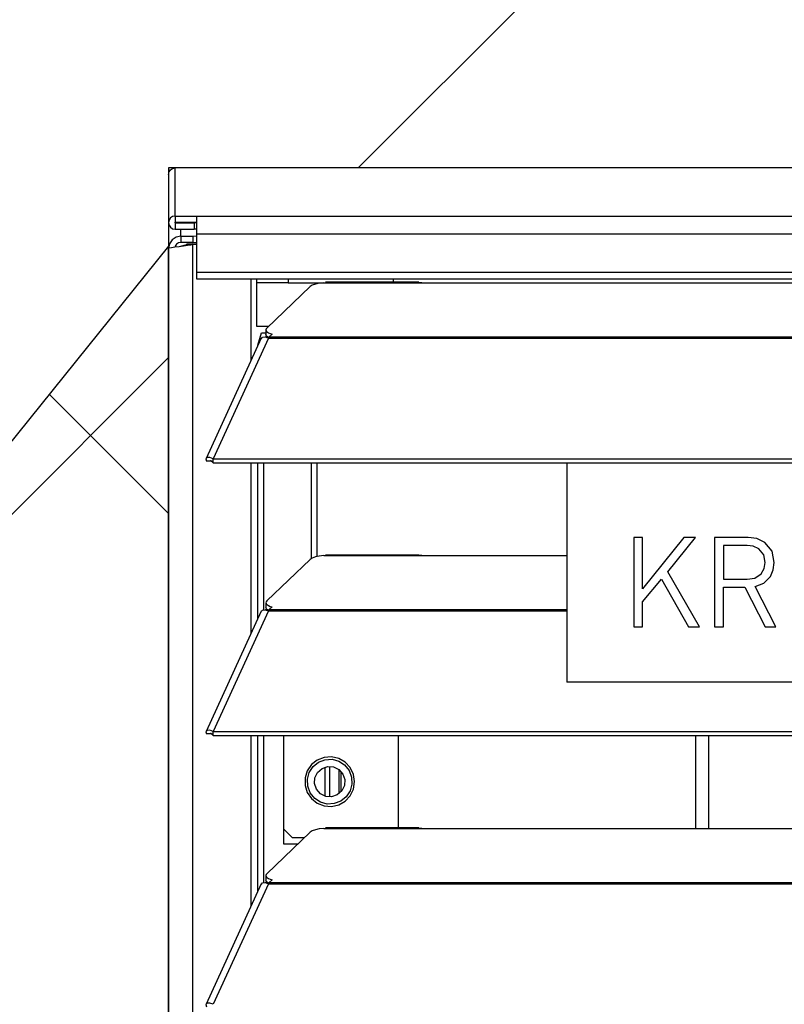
# Model space of a CAD drawing. Header units: millimetres. Extents: x 0 to 39025, y -31299 to 8400.
# Tile 284 of 373: x 6580 to 6703, y 7133 to 7292. Entities that reach past the tile are written whole.
import ezdxf

# ---------------------------------------------------------------- set-up
doc = ezdxf.new("R2010")
doc.units = ezdxf.units.MM
doc.layers.add('ODMIKI funkcionalni', color=253, linetype='Continuous')
doc.layers.add('ODMIKI varnostni', color=252, linetype='Continuous')

# ---------------------------------------------------------------- blocks, each defined once
blk = doc.blocks.new('*U53')
at = {"lineweight": 25}
for points, knots in [([(0, 1254.5), (0, 1254.5), (0.08, 1254.91), (0.08, 1254.91), (0.08, 1254.91), (0.3, 1255.25), (0.3, 1255.25), (0.3, 1255.25), (0.65, 1255.48), (0.65, 1255.48), (0.65, 1255.48), (1.04, 1255.56), (1.04, 1255.56)], [0, 0, 0, 0, 1, 1, 1, 2, 2, 2, 3, 3, 3, 4, 4, 4, 4]), ([(1.04, 1247.8), (1.04, 1247.8), (0.65, 1247.72), (0.65, 1247.72), (0.65, 1247.72), (0.3, 1247.5), (0.3, 1247.5), (0.3, 1247.5), (0.08, 1247.15), (0.08, 1247.15), (0.08, 1247.15), (0, 1246.75), (0, 1246.75), (0, 1246.75), (0.08, 1246.34), (0.08, 1246.34), (0.08, 1246.34), (0.3, 1246), (0.3, 1246), (0.3, 1246), (0.65, 1245.77), (0.65, 1245.77), (0.65, 1245.77), (1.04, 1245.7), (1.04, 1245.7)], [0, 0, 0, 0, 1, 1, 1, 2, 2, 2, 3, 3, 3, 4, 4, 4, 5, 5, 5, 6, 6, 6, 7, 7, 7, 8, 8, 8, 8]), ([(4.49, 1247.8), (4.49, 1247.8), (4.49, 1247.74), (4.49, 1247.74), (4.49, 1247.74), (4.49, 1247.56), (4.49, 1247.56), (4.49, 1247.56), (4.49, 1247.29), (4.49, 1247.29), (4.49, 1247.29), (4.49, 1246.93), (4.49, 1246.93), (4.49, 1246.93), (4.49, 1246.49), (4.49, 1246.49), (4.49, 1246.49), (4.49, 1245.99), (4.49, 1245.99), (4.49, 1245.99), (4.49, 1245.45), (4.49, 1245.45), (4.49, 1245.45), (4.49, 1244.89), (4.49, 1244.89)], [0, 0, 0, 0, 1, 1, 1, 2, 2, 2, 3, 3, 3, 4, 4, 4, 5, 5, 5, 6, 6, 6, 7, 7, 7, 8, 8, 8, 8]), ([(1.04, 1246.8), (1.04, 1246.8), (1.03, 1246.8), (1.03, 1246.8), (1.03, 1246.8), (1.01, 1246.78), (1.01, 1246.78), (1.01, 1246.78), (1, 1246.77), (1, 1246.77), (1, 1246.77), (0.99, 1246.75), (0.99, 1246.75), (0.99, 1246.75), (1, 1246.73), (1, 1246.73), (1, 1246.73), (1.01, 1246.71), (1.01, 1246.71), (1.01, 1246.71), (1.03, 1246.7), (1.03, 1246.7), (1.03, 1246.7), (1.04, 1246.7), (1.04, 1246.7)], [0, 0, 0, 0, 1, 1, 1, 2, 2, 2, 3, 3, 3, 4, 4, 4, 5, 5, 5, 6, 6, 6, 7, 7, 7, 8, 8, 8, 8]), ([(2, 1244.58), (2, 1244.58), (1.23, 1244.43), (1.23, 1244.43), (1.23, 1244.43), (0.59, 1243.99), (0.59, 1243.99), (0.59, 1243.99), (0.15, 1243.34), (0.15, 1243.34), (0.15, 1243.34), (0, 1242.58), (0, 1242.58)], [0, 0, 0, 0, 1, 1, 1, 2, 2, 2, 3, 3, 3, 4, 4, 4, 4]), ([(0, 1242.58), (0, 1242.58), (0.12, 1242.66), (0.12, 1242.66), (0.12, 1242.66), (0.48, 1242.75), (0.48, 1242.75), (0.48, 1242.75), (1.02, 1242.83), (1.02, 1242.83), (1.02, 1242.83), (1.69, 1242.92), (1.69, 1242.92), (1.69, 1242.92), (2.38, 1243), (2.38, 1243), (2.38, 1243), (3.04, 1243.09), (3.04, 1243.09), (3.04, 1243.09), (3.57, 1243.18), (3.57, 1243.18), (3.57, 1243.18), (3.9, 1243.26), (3.9, 1243.26)], [0, 0, 0, 0, 1, 1, 1, 2, 2, 2, 3, 3, 3, 4, 4, 4, 5, 5, 5, 6, 6, 6, 7, 7, 7, 8, 8, 8, 8]), ([(2, 1243.57), (2, 1243.57), (1.62, 1243.5), (1.62, 1243.5), (1.62, 1243.5), (1.29, 1243.28), (1.29, 1243.28), (1.29, 1243.28), (1.07, 1242.95), (1.07, 1242.95), (1.07, 1242.95), (1.05, 1242.84), (1.05, 1242.84)], [0, 0, 0, 0, 1, 1, 1, 2, 2, 2, 3, 3, 3, 4, 4, 4, 4]), ([(2, 1242.96), (2, 1242.96), (2.19, 1243), (2.19, 1243), (2.19, 1243), (2.52, 1243.09), (2.52, 1243.09), (2.52, 1243.09), (2.78, 1243.18), (2.78, 1243.18), (2.78, 1243.18), (2.95, 1243.26), (2.95, 1243.26)], [0, 0, 0, 0, 1, 1, 1, 2, 2, 2, 3, 3, 3, 4, 4, 4, 4]), ([(4.49, 1238.75), (4.49, 1238.75), (4.49, 1238.34), (4.49, 1238.34), (4.49, 1238.34), (4.49, 1238), (4.49, 1238), (4.49, 1238), (4.49, 1237.77), (4.49, 1237.77), (4.49, 1237.77), (4.49, 1237.69), (4.49, 1237.69)], [0, 0, 0, 0, 1, 1, 1, 2, 2, 2, 3, 3, 3, 4, 4, 4, 4]), ([(14.25, 1237.05), (14.25, 1237.05), (14.25, 1237.44), (14.25, 1237.44), (14.25, 1237.44), (14.25, 1237.69), (14.25, 1237.69)], [0, 0, 0, 0, 1, 1, 1, 2, 2, 2, 2]), ([(19.25, 1237.69), (19.25, 1237.69), (19.25, 1237.44), (19.25, 1237.44), (19.25, 1237.44), (19.25, 1237.05), (19.25, 1237.05)], [0, 0, 0, 0, 1, 1, 1, 2, 2, 2, 2]), ([(25, 1237.05), (25, 1237.05), (24.28, 1236.97), (24.28, 1236.97), (24.28, 1236.97), (23.66, 1236.82), (23.66, 1236.82), (23.66, 1236.82), (23.16, 1236.65), (23.16, 1236.65), (23.16, 1236.65), (22.83, 1236.43), (22.83, 1236.43)], [0, 0, 0, 0, 1, 1, 1, 2, 2, 2, 3, 3, 3, 4, 4, 4, 4]), ([(36.24, 1237.13), (36.24, 1237.13), (36.24, 1237.44), (36.24, 1237.44), (36.24, 1237.44), (36.24, 1237.69), (36.24, 1237.69)], [0, 0, 0, 0, 1, 1, 1, 2, 2, 2, 2]), ([(40.31, 1237.11), (40.31, 1237.11), (40.83, 1237.1), (40.83, 1237.1), (40.83, 1237.1), (41.99, 1237.05), (41.99, 1237.05)], [0, 0, 0, 0, 1, 1, 1, 2, 2, 2, 2]), ([(16.23, 1228.16), (16.23, 1228.16), (16.12, 1228.21), (16.12, 1228.21), (16.12, 1228.21), (15.93, 1228.33), (15.93, 1228.33), (15.93, 1228.33), (15.79, 1228.46), (15.79, 1228.46), (15.79, 1228.46), (15.71, 1228.58), (15.71, 1228.58), (15.71, 1228.58), (15.69, 1228.69), (15.69, 1228.69)], [0, 0, 0, 0, 1, 1, 1, 2, 2, 2, 3, 3, 3, 4, 4, 4, 5, 5, 5, 5]), ([(15.84, 1229.75), (15.84, 1229.75), (15.74, 1229.61), (15.74, 1229.61), (15.74, 1229.61), (15.7, 1229.48), (15.7, 1229.48), (15.7, 1229.48), (15.71, 1229.35), (15.71, 1229.35), (15.71, 1229.35), (15.79, 1229.22), (15.79, 1229.22), (15.79, 1229.22), (15.93, 1229.09), (15.93, 1229.09), (15.93, 1229.09), (16.12, 1228.97), (16.12, 1228.97), (16.12, 1228.97), (16.37, 1228.87), (16.37, 1228.87), (16.37, 1228.87), (16.67, 1228.77), (16.67, 1228.77)], [0, 0, 0, 0, 1, 1, 1, 2, 2, 2, 3, 3, 3, 4, 4, 4, 5, 5, 5, 6, 6, 6, 7, 7, 7, 8, 8, 8, 8]), ([(14.96, 1228.09), (14.96, 1228.09), (15.12, 1228.28), (15.12, 1228.28), (15.12, 1228.28), (15.55, 1228.32), (15.55, 1228.32), (15.55, 1228.32), (16.11, 1228.12), (16.11, 1228.12)], [0, 0, 0, 0, 1, 1, 1, 2, 2, 2, 3, 3, 3, 3]), ([(16.21, 1228.12), (16.21, 1228.12), (16.21, 1228.15), (16.21, 1228.15), (16.21, 1228.15), (16.21, 1228.19), (16.21, 1228.19), (16.21, 1228.19), (16.21, 1228.22), (16.21, 1228.22), (16.21, 1228.22), (16.21, 1228.24), (16.21, 1228.24), (16.21, 1228.24), (16.21, 1228.27), (16.21, 1228.27), (16.21, 1228.27), (16.21, 1228.29), (16.21, 1228.29), (16.21, 1228.29), (16.21, 1228.32), (16.21, 1228.32), (16.21, 1228.32), (16.21, 1228.34), (16.21, 1228.34)], [0, 0, 0, 0, 1, 1, 1, 2, 2, 2, 3, 3, 3, 4, 4, 4, 5, 5, 5, 6, 6, 6, 7, 7, 7, 8, 8, 8, 8]), ([(7.19, 1208.69), (7.19, 1208.69), (6.64, 1208.9), (6.64, 1208.9), (6.64, 1208.9), (6.22, 1208.88), (6.22, 1208.88), (6.22, 1208.88), (6.02, 1208.65), (6.02, 1208.65), (6.02, 1208.65), (6.1, 1208.32), (6.1, 1208.32)], [0, 0, 0, 0, 1, 1, 1, 2, 2, 2, 3, 3, 3, 4, 4, 4, 4]), ([(7.19, 1208.04), (7.19, 1208.04), (6.97, 1208.27), (6.97, 1208.27), (6.97, 1208.27), (6.81, 1208.37), (6.81, 1208.37), (6.81, 1208.37), (6.77, 1208.37), (6.77, 1208.37), (6.77, 1208.37), (6.87, 1208.32), (6.87, 1208.32)], [0, 0, 0, 0, 1, 1, 1, 2, 2, 2, 3, 3, 3, 4, 4, 4, 4]), ([(97.59, 1191.98), (97.59, 1191.98), (97.25, 1193.79), (97.25, 1193.79), (97.25, 1193.79), (96.12, 1195.2), (96.12, 1195.2), (96.12, 1195.2), (94.83, 1195.81), (94.83, 1195.81), (94.83, 1195.81), (93.4, 1195.98), (93.4, 1195.98)], [0, 0, 0, 0, 1, 1, 1, 2, 2, 2, 3, 3, 3, 4, 4, 4, 4]), ([(96.14, 1191.97), (96.14, 1191.97), (95.91, 1193.2), (95.91, 1193.2), (95.91, 1193.2), (95.13, 1194.17), (95.13, 1194.17), (95.13, 1194.17), (94.24, 1194.58), (94.24, 1194.58), (94.24, 1194.58), (93.26, 1194.7), (93.26, 1194.7)], [0, 0, 0, 0, 1, 1, 1, 2, 2, 2, 3, 3, 3, 4, 4, 4, 4]), ([(25, 1193.08), (25, 1193.08), (24.28, 1192.99), (24.28, 1192.99), (24.28, 1192.99), (23.66, 1192.86), (23.66, 1192.86), (23.66, 1192.86), (23.16, 1192.67), (23.16, 1192.67), (23.16, 1192.67), (22.83, 1192.46), (22.83, 1192.46)], [0, 0, 0, 0, 1, 1, 1, 2, 2, 2, 3, 3, 3, 4, 4, 4, 4]), ([(40.31, 1193.13), (40.31, 1193.13), (40.83, 1193.13), (40.83, 1193.13), (40.83, 1193.13), (41.99, 1193.08), (41.99, 1193.08)], [0, 0, 0, 0, 1, 1, 1, 2, 2, 2, 2]), ([(93.26, 1189.26), (93.26, 1189.26), (94.49, 1189.45), (94.49, 1189.45), (94.49, 1189.45), (95.53, 1190.13), (95.53, 1190.13), (95.53, 1190.13), (96, 1190.99), (96, 1190.99), (96, 1190.99), (96.14, 1191.97), (96.14, 1191.97)], [0, 0, 0, 0, 1, 1, 1, 2, 2, 2, 3, 3, 3, 4, 4, 4, 4]), ([(94.54, 1188.11), (94.54, 1188.11), (95.93, 1188.65), (95.93, 1188.65), (95.93, 1188.65), (97, 1189.71), (97, 1189.71), (97, 1189.71), (97.45, 1190.81), (97.45, 1190.81), (97.45, 1190.81), (97.59, 1191.98), (97.59, 1191.98)], [0, 0, 0, 0, 1, 1, 1, 2, 2, 2, 3, 3, 3, 4, 4, 4, 4]), ([(15.84, 1185.77), (15.84, 1185.77), (15.74, 1185.64), (15.74, 1185.64), (15.74, 1185.64), (15.7, 1185.51), (15.7, 1185.51), (15.7, 1185.51), (15.71, 1185.37), (15.71, 1185.37), (15.71, 1185.37), (15.79, 1185.25), (15.79, 1185.25), (15.79, 1185.25), (15.93, 1185.12), (15.93, 1185.12), (15.93, 1185.12), (16.12, 1185.01), (16.12, 1185.01), (16.12, 1185.01), (16.37, 1184.89), (16.37, 1184.89), (16.37, 1184.89), (16.67, 1184.8), (16.67, 1184.8)], [0, 0, 0, 0, 1, 1, 1, 2, 2, 2, 3, 3, 3, 4, 4, 4, 5, 5, 5, 6, 6, 6, 7, 7, 7, 8, 8, 8, 8]), ([(14.96, 1184.11), (14.96, 1184.11), (15.12, 1184.3), (15.12, 1184.3), (15.12, 1184.3), (15.55, 1184.35), (15.55, 1184.35), (15.55, 1184.35), (16.11, 1184.15), (16.11, 1184.15)], [0, 0, 0, 0, 1, 1, 1, 2, 2, 2, 3, 3, 3, 3]), ([(16.23, 1184.18), (16.23, 1184.18), (16.12, 1184.24), (16.12, 1184.24), (16.12, 1184.24), (15.93, 1184.35), (15.93, 1184.35), (15.93, 1184.35), (15.79, 1184.48), (15.79, 1184.48), (15.79, 1184.48), (15.71, 1184.61), (15.71, 1184.61), (15.71, 1184.61), (15.69, 1184.72), (15.69, 1184.72)], [0, 0, 0, 0, 1, 1, 1, 2, 2, 2, 3, 3, 3, 4, 4, 4, 5, 5, 5, 5]), ([(16.21, 1184.15), (16.21, 1184.15), (16.21, 1184.18), (16.21, 1184.18), (16.21, 1184.18), (16.21, 1184.21), (16.21, 1184.21), (16.21, 1184.21), (16.21, 1184.24), (16.21, 1184.24), (16.21, 1184.24), (16.21, 1184.27), (16.21, 1184.27), (16.21, 1184.27), (16.21, 1184.3), (16.21, 1184.3), (16.21, 1184.3), (16.21, 1184.33), (16.21, 1184.33), (16.21, 1184.33), (16.21, 1184.35), (16.21, 1184.35), (16.21, 1184.35), (16.21, 1184.37), (16.21, 1184.37)], [0, 0, 0, 0, 1, 1, 1, 2, 2, 2, 3, 3, 3, 4, 4, 4, 5, 5, 5, 6, 6, 6, 7, 7, 7, 8, 8, 8, 8]), ([(7.19, 1164.72), (7.19, 1164.72), (6.64, 1164.93), (6.64, 1164.93), (6.64, 1164.93), (6.22, 1164.9), (6.22, 1164.9), (6.22, 1164.9), (6.02, 1164.67), (6.02, 1164.67), (6.02, 1164.67), (6.1, 1164.35), (6.1, 1164.35)], [0, 0, 0, 0, 1, 1, 1, 2, 2, 2, 3, 3, 3, 4, 4, 4, 4]), ([(7.19, 1164.06), (7.19, 1164.06), (6.97, 1164.29), (6.97, 1164.29), (6.97, 1164.29), (6.81, 1164.39), (6.81, 1164.39), (6.81, 1164.39), (6.77, 1164.4), (6.77, 1164.4), (6.77, 1164.4), (6.87, 1164.35), (6.87, 1164.35)], [0, 0, 0, 0, 1, 1, 1, 2, 2, 2, 3, 3, 3, 4, 4, 4, 4]), ([(29.96, 1156.64), (29.96, 1156.64), (29.78, 1155.45), (29.78, 1155.45), (29.78, 1155.45), (29.27, 1154.38), (29.27, 1154.38), (29.27, 1154.38), (28.45, 1153.5), (28.45, 1153.5), (28.45, 1153.5), (27.42, 1152.9), (27.42, 1152.9), (27.42, 1152.9), (26.26, 1152.63), (26.26, 1152.63), (26.26, 1152.63), (25.07, 1152.72), (25.07, 1152.72), (25.07, 1152.72), (23.96, 1153.16), (23.96, 1153.16), (23.96, 1153.16), (23.03, 1153.9), (23.03, 1153.9), (23.03, 1153.9), (22.35, 1154.89), (22.35, 1154.89), (22.35, 1154.89), (22.01, 1156.04), (22.01, 1156.04), (22.01, 1156.04), (22.01, 1157.24), (22.01, 1157.24), (22.01, 1157.24), (22.35, 1158.38), (22.35, 1158.38), (22.35, 1158.38), (23.03, 1159.38), (23.03, 1159.38), (23.03, 1159.38), (23.96, 1160.12), (23.96, 1160.12), (23.96, 1160.12), (25.07, 1160.56), (25.07, 1160.56), (25.07, 1160.56), (26.26, 1160.65), (26.26, 1160.65), (26.26, 1160.65), (27.42, 1160.38), (27.42, 1160.38), (27.42, 1160.38), (28.45, 1159.78), (28.45, 1159.78), (28.45, 1159.78), (29.27, 1158.9), (29.27, 1158.9), (29.27, 1158.9), (29.78, 1157.82), (29.78, 1157.82), (29.78, 1157.82), (29.96, 1156.64), (29.96, 1156.64)], [0, 0, 0, 0, 1, 1, 1, 2, 2, 2, 3, 3, 3, 4, 4, 4, 5, 5, 5, 6, 6, 6, 7, 7, 7, 8, 8, 8, 9, 9, 9, 10, 10, 10, 11, 11, 11, 12, 12, 12, 13, 13, 13, 14, 14, 14, 15, 15, 15, 16, 16, 16, 17, 17, 17, 18, 18, 18, 19, 19, 19, 20, 20, 20, 21, 21, 21, 21]), ([(22.84, 1154.83), (22.84, 1154.83), (22.44, 1155.89), (22.44, 1155.89), (22.44, 1155.89), (22.38, 1157.02), (22.38, 1157.02), (22.38, 1157.02), (22.67, 1158.11), (22.67, 1158.11), (22.67, 1158.11), (23.28, 1159.06), (23.28, 1159.06), (23.28, 1159.06), (24.16, 1159.77), (24.16, 1159.77), (24.16, 1159.77), (25.21, 1160.18), (25.21, 1160.18), (25.21, 1160.18), (26.34, 1160.24), (26.34, 1160.24), (26.34, 1160.24), (27.42, 1159.94), (27.42, 1159.94), (27.42, 1159.94), (28.37, 1159.33), (28.37, 1159.33), (28.37, 1159.33), (29.08, 1158.45), (29.08, 1158.45)], [0, 0, 0, 0, 1, 1, 1, 2, 2, 2, 3, 3, 3, 4, 4, 4, 5, 5, 5, 6, 6, 6, 7, 7, 7, 8, 8, 8, 9, 9, 9, 10, 10, 10, 10]), ([(28.09, 1157.87), (28.09, 1157.87), (27.45, 1158.6), (27.45, 1158.6), (27.45, 1158.6), (26.59, 1159.03), (26.59, 1159.03), (26.59, 1159.03), (25.64, 1159.09), (25.64, 1159.09), (25.64, 1159.09), (24.73, 1158.78), (24.73, 1158.78), (24.73, 1158.78), (24.01, 1158.14), (24.01, 1158.14), (24.01, 1158.14), (23.59, 1157.28), (23.59, 1157.28), (23.59, 1157.28), (23.52, 1156.32), (23.52, 1156.32), (23.52, 1156.32), (23.83, 1155.41), (23.83, 1155.41), (23.83, 1155.41), (24.46, 1154.68), (24.46, 1154.68), (24.46, 1154.68), (25.32, 1154.25), (25.32, 1154.25), (25.32, 1154.25), (26.28, 1154.19), (26.28, 1154.19), (26.28, 1154.19), (27.18, 1154.5), (27.18, 1154.5), (27.18, 1154.5), (27.91, 1155.14), (27.91, 1155.14), (27.91, 1155.14), (28.33, 1156), (28.33, 1156), (28.33, 1156), (28.4, 1156.97), (28.4, 1156.97), (28.4, 1156.97), (28.09, 1157.87), (28.09, 1157.87)], [0, 0, 0, 0, 1, 1, 1, 2, 2, 2, 3, 3, 3, 4, 4, 4, 5, 5, 5, 6, 6, 6, 7, 7, 7, 8, 8, 8, 9, 9, 9, 10, 10, 10, 11, 11, 11, 12, 12, 12, 13, 13, 13, 14, 14, 14, 15, 15, 15, 16, 16, 16, 16]), ([(29.08, 1158.45), (29.08, 1158.45), (29.48, 1157.39), (29.48, 1157.39), (29.48, 1157.39), (29.54, 1156.26), (29.54, 1156.26), (29.54, 1156.26), (29.25, 1155.17), (29.25, 1155.17), (29.25, 1155.17), (28.63, 1154.22), (28.63, 1154.22), (28.63, 1154.22), (27.76, 1153.5), (27.76, 1153.5), (27.76, 1153.5), (26.71, 1153.1), (26.71, 1153.1), (26.71, 1153.1), (25.58, 1153.04), (25.58, 1153.04), (25.58, 1153.04), (24.5, 1153.33), (24.5, 1153.33), (24.5, 1153.33), (23.55, 1153.95), (23.55, 1153.95), (23.55, 1153.95), (22.84, 1154.83), (22.84, 1154.83)], [0, 0, 0, 0, 1, 1, 1, 2, 2, 2, 3, 3, 3, 4, 4, 4, 5, 5, 5, 6, 6, 6, 7, 7, 7, 8, 8, 8, 9, 9, 9, 10, 10, 10, 10]), ([(25, 1149.1), (25, 1149.1), (24.28, 1149.02), (24.28, 1149.02), (24.28, 1149.02), (23.66, 1148.88), (23.66, 1148.88), (23.66, 1148.88), (23.16, 1148.7), (23.16, 1148.7), (23.16, 1148.7), (22.83, 1148.48), (22.83, 1148.48)], [0, 0, 0, 0, 1, 1, 1, 2, 2, 2, 3, 3, 3, 4, 4, 4, 4]), ([(40.31, 1149.16), (40.31, 1149.16), (40.83, 1149.16), (40.83, 1149.16), (40.83, 1149.16), (41.99, 1149.1), (41.99, 1149.1)], [0, 0, 0, 0, 1, 1, 1, 2, 2, 2, 2]), ([(15.84, 1141.8), (15.84, 1141.8), (15.74, 1141.67), (15.74, 1141.67), (15.74, 1141.67), (15.7, 1141.53), (15.7, 1141.53), (15.7, 1141.53), (15.71, 1141.41), (15.71, 1141.41), (15.71, 1141.41), (15.79, 1141.27), (15.79, 1141.27), (15.79, 1141.27), (15.93, 1141.14), (15.93, 1141.14), (15.93, 1141.14), (16.12, 1141.03), (16.12, 1141.03), (16.12, 1141.03), (16.37, 1140.92), (16.37, 1140.92), (16.37, 1140.92), (16.67, 1140.82), (16.67, 1140.82)], [0, 0, 0, 0, 1, 1, 1, 2, 2, 2, 3, 3, 3, 4, 4, 4, 5, 5, 5, 6, 6, 6, 7, 7, 7, 8, 8, 8, 8]), ([(14.96, 1140.14), (14.96, 1140.14), (15.12, 1140.33), (15.12, 1140.33), (15.12, 1140.33), (15.55, 1140.37), (15.55, 1140.37), (15.55, 1140.37), (16.11, 1140.17), (16.11, 1140.17)], [0, 0, 0, 0, 1, 1, 1, 2, 2, 2, 3, 3, 3, 3]), ([(16.23, 1140.22), (16.23, 1140.22), (16.12, 1140.26), (16.12, 1140.26), (16.12, 1140.26), (15.93, 1140.39), (15.93, 1140.39), (15.93, 1140.39), (15.79, 1140.51), (15.79, 1140.51), (15.79, 1140.51), (15.71, 1140.64), (15.71, 1140.64), (15.71, 1140.64), (15.69, 1140.75), (15.69, 1140.75)], [0, 0, 0, 0, 1, 1, 1, 2, 2, 2, 3, 3, 3, 4, 4, 4, 5, 5, 5, 5]), ([(16.21, 1140.17), (16.21, 1140.17), (16.21, 1140.21), (16.21, 1140.21), (16.21, 1140.21), (16.21, 1140.24), (16.21, 1140.24), (16.21, 1140.24), (16.21, 1140.27), (16.21, 1140.27), (16.21, 1140.27), (16.21, 1140.3), (16.21, 1140.3), (16.21, 1140.3), (16.21, 1140.32), (16.21, 1140.32), (16.21, 1140.32), (16.21, 1140.35), (16.21, 1140.35), (16.21, 1140.35), (16.21, 1140.37), (16.21, 1140.37), (16.21, 1140.37), (16.21, 1140.39), (16.21, 1140.39)], [0, 0, 0, 0, 1, 1, 1, 2, 2, 2, 3, 3, 3, 4, 4, 4, 5, 5, 5, 6, 6, 6, 7, 7, 7, 8, 8, 8, 8]), ([(7.19, 1120.75), (7.19, 1120.75), (6.64, 1120.96), (6.64, 1120.96), (6.64, 1120.96), (6.22, 1120.93), (6.22, 1120.93), (6.22, 1120.93), (6.02, 1120.71), (6.02, 1120.71), (6.02, 1120.71), (6.1, 1120.37), (6.1, 1120.37)], [0, 0, 0, 0, 1, 1, 1, 2, 2, 2, 3, 3, 3, 4, 4, 4, 4])]:
    blk.add_open_spline(points, degree=3, knots=knots, dxfattribs=at)
for points in [[(1148.95, 1255.58), (1148.95, 1255.58), (1.04, 1255.58), (1.04, 1255.58)], [(1.04, 1255.56), (1.04, 1255.56), (1.04, 1255.58), (1.04, 1255.58)], [(1148.95, 1255.58), (1148.95, 1255.58), (1.04, 1255.58), (1.04, 1255.58)], [(1.04, 1255.58), (1.04, 1255.58), (1.04, 1255.58), (1.04, 1255.58)], [(1.04, 1247.8), (1.04, 1247.8), (1.04, 1255.56), (1.04, 1255.56)], [(0, 1254.5), (0, 1254.5), (0, 1246.75), (0, 1246.75)], [(1.04, 1247.8), (1.04, 1247.8), (1.04, 1247.8), (1.04, 1247.8)], [(1.04, 1247.8), (1.04, 1247.8), (1148.95, 1247.8), (1148.95, 1247.8)], [(1.04, 1247.8), (1.04, 1247.8), (4.49, 1247.8), (4.49, 1247.8)], [(1.04, 1247.8), (1.04, 1247.8), (1.04, 1246.8), (1.04, 1246.8)], [(0, 1246.75), (0, 1246.75), (0, 1242.58), (0, 1242.58)], [(1.04, 1246.8), (1.04, 1246.8), (4.49, 1246.8), (4.49, 1246.8)], [(1.04, 1246.8), (1.04, 1246.8), (1.04, 1246.7), (1.04, 1246.7)], [(1.04, 1246.7), (1.04, 1246.7), (1.04, 1245.7), (1.04, 1245.7)], [(1.04, 1246.7), (1.04, 1246.7), (4.14, 1246.7), (4.14, 1246.7)], [(4.14, 1246.7), (4.14, 1246.7), (4.14, 1245.7), (4.14, 1245.7)], [(4.49, 1246.7), (4.49, 1246.7), (4.14, 1246.7), (4.14, 1246.7)], [(1.04, 1245.7), (1.04, 1245.7), (4.14, 1245.7), (4.14, 1245.7)], [(2, 1244.58), (2, 1244.58), (2, 1245.7), (2, 1245.7)], [(2, 1244.58), (2, 1244.58), (2, 1243.57), (2, 1243.57)], [(2, 1244.58), (2, 1244.58), (3.9, 1244.57), (3.9, 1244.57)], [(3.9, 1244.57), (3.9, 1244.57), (4.49, 1244.61), (4.49, 1244.61)], [(3.9, 1244.57), (3.9, 1244.57), (3.9, 1243.56), (3.9, 1243.56)], [(4.49, 1245.7), (4.49, 1245.7), (4.14, 1245.7), (4.14, 1245.7)], [(4.49, 1244.89), (4.49, 1244.89), (4.49, 1238.75), (4.49, 1238.75)], [(1145.5, 1244.89), (1145.5, 1244.89), (4.49, 1244.89), (4.49, 1244.89)], [(3.9, 1243.56), (3.9, 1243.56), (2, 1243.57), (2, 1243.57)], [(2.01, 1242.96), (2.01, 1242.96), (2, 1242.96), (2, 1242.96)], [(2.95, 1243.26), (2.95, 1243.26), (4.49, 1243.37), (4.49, 1243.37)], [(3.9, 1243.26), (3.9, 1243.26), (2.95, 1243.26), (2.95, 1243.26)], [(3.9, 1243.56), (3.9, 1243.56), (4.49, 1243.6), (4.49, 1243.6)], [(3.9, 1243.26), (3.9, 1243.26), (4.49, 1243.3), (4.49, 1243.3)], [(3.9, 17.59), (3.9, 17.59), (3.9, 1243.26), (3.9, 1243.26)], [(0, 17.59), (0, 17.59), (0, 1242.58), (0, 1242.58)], [(4.49, 1238.75), (4.49, 1238.75), (1145.5, 1238.75), (1145.5, 1238.75)], [(4.49, 1237.69), (4.49, 1237.69), (1145.5, 1237.69), (1145.5, 1237.69)], [(13.29, 1224.5), (13.29, 1224.5), (13.29, 1237.69), (13.29, 1237.69)], [(14.25, 1230.02), (14.25, 1230.02), (14.25, 1237.05), (14.25, 1237.05)], [(19.25, 1237.05), (19.25, 1237.05), (14.25, 1237.05), (14.25, 1237.05)], [(22.83, 1236.43), (22.83, 1236.43), (15.84, 1229.75), (15.84, 1229.75)], [(19.25, 1237.05), (19.25, 1237.05), (25, 1237.05), (25, 1237.05)], [(25, 1237.05), (25, 1237.05), (25.28, 1237.1), (25.28, 1237.1)], [(25, 1237.05), (25, 1237.05), (41.99, 1237.05), (41.99, 1237.05)], [(40.31, 1237.13), (40.31, 1237.13), (25.28, 1237.13), (25.28, 1237.13)], [(41.99, 1237.05), (41.99, 1237.05), (224.99, 1237.05), (224.99, 1237.05)], [(16.12, 1230.02), (16.12, 1230.02), (14.25, 1230.02), (14.25, 1230.02)], [(14.38, 1227), (14.38, 1227), (15, 1229.01), (15, 1229.01)], [(15, 1229.01), (15, 1229.01), (15.69, 1229.01), (15.69, 1229.01)], [(15.61, 1228.3), (15.61, 1228.3), (15.78, 1228.46), (15.78, 1228.46)], [(15.69, 1229.46), (15.69, 1229.46), (15.69, 1228.69), (15.69, 1228.69)], [(16.21, 1228.34), (16.21, 1228.34), (16.67, 1228.77), (16.67, 1228.77)], [(14.94, 1228.1), (14.94, 1228.1), (6.04, 1208.71), (6.04, 1208.71)], [(16.11, 1228.12), (16.11, 1228.12), (7.19, 1208.69), (7.19, 1208.69)], [(14.44, 1227), (14.44, 1227), (14.38, 1227), (14.38, 1227)], [(14.38, 1226.89), (14.38, 1226.89), (14.38, 1227), (14.38, 1227)], [(16.11, 1228.12), (16.11, 1228.12), (16.21, 1228.12), (16.21, 1228.12)], [(16.11, 1228.12), (16.11, 1228.12), (16.11, 1228.12), (16.11, 1228.12)], [(16.19, 1228.12), (16.19, 1228.12), (16.21, 1228.14), (16.21, 1228.14)], [(16.21, 1228.34), (16.21, 1228.34), (1133.33, 1228.34), (1133.33, 1228.34)], [(16.21, 1228.12), (16.21, 1228.12), (1133.33, 1228.12), (1133.33, 1228.12)], [(6.87, 1208.32), (6.87, 1208.32), (6.1, 1208.32), (6.1, 1208.32)], [(7.19, 1208.69), (7.19, 1208.69), (7.21, 1208.69), (7.21, 1208.69)], [(7.19, 1208.04), (7.19, 1208.04), (7.19, 1208.69), (7.19, 1208.69)], [(7.19, 1208.04), (7.19, 1208.04), (7.21, 1208.03), (7.21, 1208.03)], [(7.21, 1208.69), (7.21, 1208.69), (1142.79, 1208.69), (1142.79, 1208.69)], [(7.21, 1208.03), (7.21, 1208.03), (7.21, 1208.69), (7.21, 1208.69)], [(7.21, 1208.03), (7.21, 1208.03), (1142.79, 1208.03), (1142.79, 1208.03)], [(13.29, 1180.52), (13.29, 1180.52), (13.29, 1208.03), (13.29, 1208.03)], [(14.38, 1182.91), (14.38, 1182.91), (14.38, 1208.03), (14.38, 1208.03)], [(15.33, 1184.33), (15.33, 1184.33), (15.33, 1208.03), (15.33, 1208.03)], [(23.01, 1192.57), (23.01, 1192.57), (23.01, 1208.03), (23.01, 1208.03)], [(23.96, 1192.92), (23.96, 1192.92), (23.96, 1208.03), (23.96, 1208.03)], [(64.16, 1208.03), (64.16, 1208.03), (64.16, 1172.67), (64.16, 1172.67)], [(76.4, 1195.98), (76.4, 1195.98), (74.96, 1195.98), (74.96, 1195.98)], [(74.96, 1195.98), (74.96, 1195.98), (74.96, 1181.62), (74.96, 1181.62)], [(83.06, 1195.98), (83.06, 1195.98), (76.4, 1187.74), (76.4, 1187.74)], [(76.4, 1187.74), (76.4, 1187.74), (76.4, 1195.98), (76.4, 1195.98)], [(80.44, 1190.44), (80.44, 1190.44), (84.93, 1195.98), (84.93, 1195.98)], [(84.93, 1195.98), (84.93, 1195.98), (83.06, 1195.98), (83.06, 1195.98)], [(93.4, 1195.98), (93.4, 1195.98), (87.97, 1195.98), (87.97, 1195.98)], [(87.97, 1195.98), (87.97, 1195.98), (87.97, 1181.62), (87.97, 1181.62)], [(93.26, 1194.7), (93.26, 1194.7), (89.41, 1194.7), (89.41, 1194.7)], [(89.41, 1194.7), (89.41, 1194.7), (89.41, 1189.26), (89.41, 1189.26)], [(22.83, 1192.46), (22.83, 1192.46), (15.84, 1185.77), (15.84, 1185.77)], [(25, 1193.08), (25, 1193.08), (25.28, 1193.13), (25.28, 1193.13)], [(25, 1193.08), (25, 1193.08), (41.99, 1193.08), (41.99, 1193.08)], [(40.31, 1193.15), (40.31, 1193.15), (25.28, 1193.15), (25.28, 1193.15)], [(41.99, 1193.08), (41.99, 1193.08), (64.16, 1193.08), (64.16, 1193.08)], [(96.14, 1191.97), (96.14, 1191.97), (96.14, 1191.97), (96.14, 1191.97)], [(85.58, 1181.62), (85.58, 1181.62), (80.44, 1190.44), (80.44, 1190.44)], [(76.4, 1185.64), (76.4, 1185.64), (79.42, 1189.27), (79.42, 1189.27)], [(79.42, 1189.27), (79.42, 1189.27), (83.77, 1181.62), (83.77, 1181.62)], [(89.41, 1189.26), (89.41, 1189.26), (93.26, 1189.26), (93.26, 1189.26)], [(89.41, 1181.62), (89.41, 1181.62), (89.41, 1187.98), (89.41, 1187.98)], [(89.41, 1187.98), (89.41, 1187.98), (92.88, 1187.98), (92.88, 1187.98)], [(92.88, 1187.98), (92.88, 1187.98), (96.16, 1181.62), (96.16, 1181.62)], [(97.87, 1181.62), (97.87, 1181.62), (94.54, 1188.11), (94.54, 1188.11)], [(76.4, 1181.62), (76.4, 1181.62), (76.4, 1185.64), (76.4, 1185.64)], [(14.94, 1184.13), (14.94, 1184.13), (6.04, 1164.74), (6.04, 1164.74)], [(16.11, 1184.15), (16.11, 1184.15), (7.19, 1164.72), (7.19, 1164.72)], [(15.61, 1184.33), (15.61, 1184.33), (15.78, 1184.49), (15.78, 1184.49)], [(15.69, 1185.48), (15.69, 1185.48), (15.69, 1184.72), (15.69, 1184.72)], [(16.11, 1184.15), (16.11, 1184.15), (16.21, 1184.15), (16.21, 1184.15)], [(16.11, 1184.15), (16.11, 1184.15), (16.11, 1184.15), (16.11, 1184.15)], [(16.19, 1184.15), (16.19, 1184.15), (16.21, 1184.17), (16.21, 1184.17)], [(16.21, 1184.37), (16.21, 1184.37), (16.67, 1184.8), (16.67, 1184.8)], [(16.21, 1184.37), (16.21, 1184.37), (64.16, 1184.37), (64.16, 1184.37)], [(16.21, 1184.15), (16.21, 1184.15), (64.16, 1184.15), (64.16, 1184.15)], [(74.96, 1181.62), (74.96, 1181.62), (76.4, 1181.62), (76.4, 1181.62)], [(83.77, 1181.62), (83.77, 1181.62), (85.58, 1181.62), (85.58, 1181.62)], [(87.97, 1181.62), (87.97, 1181.62), (89.41, 1181.62), (89.41, 1181.62)], [(96.16, 1181.62), (96.16, 1181.62), (97.87, 1181.62), (97.87, 1181.62)], [(238.76, 1172.67), (238.76, 1172.67), (64.16, 1172.67), (64.16, 1172.67)], [(6.87, 1164.35), (6.87, 1164.35), (6.1, 1164.35), (6.1, 1164.35)], [(7.19, 1164.72), (7.19, 1164.72), (7.21, 1164.72), (7.21, 1164.72)], [(7.19, 1164.06), (7.19, 1164.06), (7.19, 1164.72), (7.19, 1164.72)], [(7.19, 1164.06), (7.19, 1164.06), (7.21, 1164.06), (7.21, 1164.06)], [(7.21, 1164.72), (7.21, 1164.72), (1142.79, 1164.72), (1142.79, 1164.72)], [(7.21, 1164.06), (7.21, 1164.06), (7.21, 1164.72), (7.21, 1164.72)], [(7.21, 1164.06), (7.21, 1164.06), (1142.79, 1164.06), (1142.79, 1164.06)], [(13.29, 1136.55), (13.29, 1136.55), (13.29, 1164.06), (13.29, 1164.06)], [(14.38, 1138.94), (14.38, 1138.94), (14.38, 1164.06), (14.38, 1164.06)], [(15.33, 1140.35), (15.33, 1140.35), (15.33, 1164.06), (15.33, 1164.06)], [(18.58, 1146.59), (18.58, 1146.59), (18.58, 1164.06), (18.58, 1164.06)], [(37, 1164.06), (37, 1164.06), (37, 1149.18), (37, 1149.18)], [(85, 1149.1), (85, 1149.1), (85, 1164.06), (85, 1164.06)], [(86.99, 1164.06), (86.99, 1164.06), (86.99, 1149.1), (86.99, 1149.1)], [(25.2, 1158.99), (25.2, 1158.99), (25.2, 1154.29), (25.2, 1154.29)], [(26, 1154.17), (26, 1154.17), (26, 1159.11), (26, 1159.11)], [(27.5, 1154.71), (27.5, 1154.71), (27.5, 1158.57), (27.5, 1158.57)], [(27.8, 1155), (27.8, 1155), (27.8, 1158.28), (27.8, 1158.28)], [(25, 1149.1), (25, 1149.1), (25.28, 1149.16), (25.28, 1149.16)], [(25, 1149.1), (25, 1149.1), (41.99, 1149.1), (41.99, 1149.1)], [(40.31, 1149.18), (40.31, 1149.18), (25.28, 1149.18), (25.28, 1149.18)], [(41.99, 1149.1), (41.99, 1149.1), (224.99, 1149.1), (224.99, 1149.1)], [(22.83, 1148.48), (22.83, 1148.48), (15.84, 1141.8), (15.84, 1141.8)], [(18.58, 1148.97), (18.58, 1148.97), (19.96, 1147.59), (19.96, 1147.59)], [(21.91, 1147.59), (21.91, 1147.59), (19.96, 1147.59), (19.96, 1147.59)], [(20.86, 1146.59), (20.86, 1146.59), (18.58, 1146.59), (18.58, 1146.59)], [(15.69, 1141.51), (15.69, 1141.51), (15.69, 1140.75), (15.69, 1140.75)], [(14.94, 1140.16), (14.94, 1140.16), (6.04, 1120.76), (6.04, 1120.76)], [(16.11, 1140.17), (16.11, 1140.17), (7.19, 1120.75), (7.19, 1120.75)], [(15.61, 1140.35), (15.61, 1140.35), (15.78, 1140.52), (15.78, 1140.52)], [(16.11, 1140.17), (16.11, 1140.17), (16.21, 1140.17), (16.21, 1140.17)], [(16.11, 1140.17), (16.11, 1140.17), (16.11, 1140.17), (16.11, 1140.17)], [(16.19, 1140.17), (16.19, 1140.17), (16.21, 1140.19), (16.21, 1140.19)], [(16.21, 1140.39), (16.21, 1140.39), (16.67, 1140.82), (16.67, 1140.82)], [(16.21, 1140.39), (16.21, 1140.39), (1133.33, 1140.39), (1133.33, 1140.39)], [(16.21, 1140.17), (16.21, 1140.17), (1133.33, 1140.17), (1133.33, 1140.17)]]:
    blk.add_open_spline(points, degree=3, dxfattribs=at)

msp = doc.modelspace()

# ---------------------------------------------------------------- hatches: boundary and pattern name
at = {"layer": 'ODMIKI funkcionalni'}
h = msp.add_hatch(dxfattribs=at)
h.set_pattern_fill('ANSI31', color=256, scale=25)
h.set_pattern_definition([(45, (0, -3070.55), (-56.1266, 56.1266), [])])
h.paths.add_polyline_path([(7753.64, 6012.43), (7753.64, 7268), (6603.64, 7268), (6603.64, 6012.43), (6003.64, 6012.43), (6003.64, 7768), (8053.64, 7768), (8053.64, 6012.43)])
at = {"layer": 'ODMIKI varnostni'}
h = msp.add_hatch(dxfattribs=at)
h.set_pattern_fill('ANSI31', color=256, scale=25, angle=90)
h.set_pattern_definition([(135, (2474.9, -2241.714), (-56.1266, -56.1266), [])])
h.paths.add_polyline_path([(6603.64, 6012.43), (6603.64, 7255.39), (5603.64, 6012.43)])

# ---------------------------------------------------------------- linework, layer by layer
at = {"layer": 'ODMIKI funkcionalni'}
msp.add_lwpolyline([(7753.64, 6012.43), (7753.64, 7268), (6603.64, 7268), (6603.64, 6012.43), (6003.64, 6012.43), (6003.64, 7768), (8053.64, 7768), (8053.64, 6012.43)], close=True, dxfattribs=at)
at = {"layer": 'ODMIKI varnostni'}
msp.add_lwpolyline([(6603.64, 6012.43), (6603.64, 7255.39), (5603.64, 6012.43)], close=True, dxfattribs=at)

# ---------------------------------------------------------------- block references
at = {"color": 1}
msp.add_blockref('*U53', (6603.64, 6012.43), dxfattribs=at)

doc.saveas('drawing.dxf')
